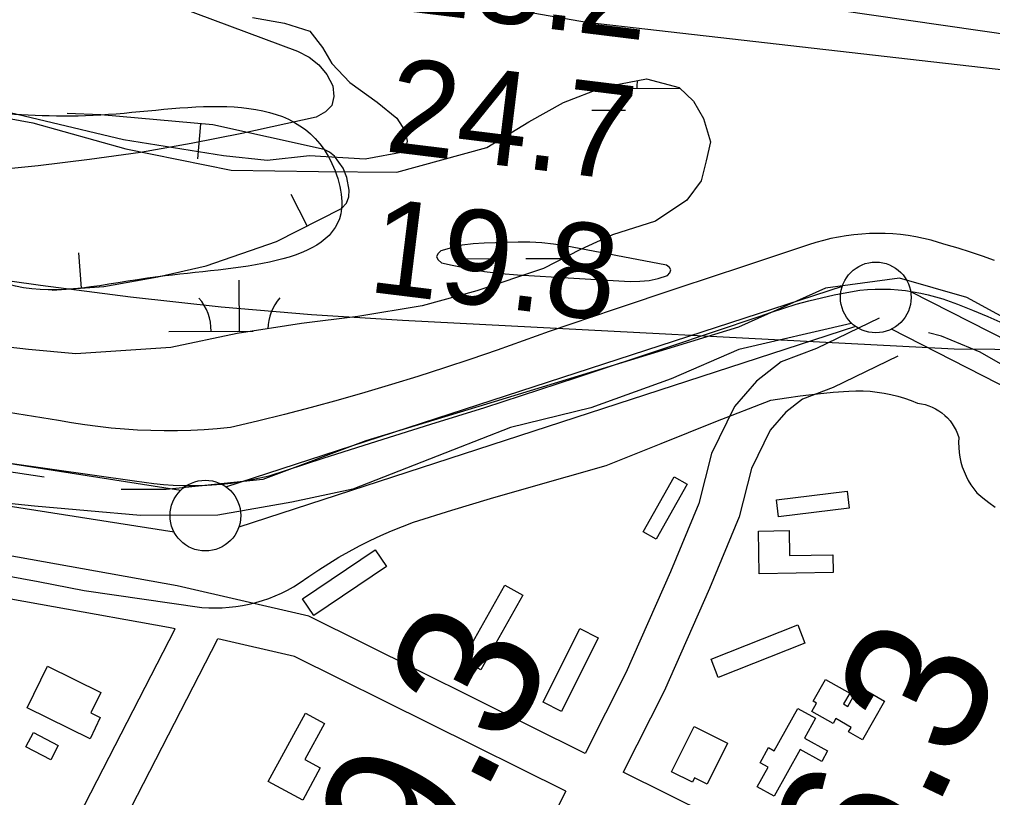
# Model space of a CAD drawing. Extents: x 3361039 to 3398939, y 576572 to 602007.
# Drawn here: x 3387800 to 3388488, y 585052 to 585602 of the extents above; entities that cross this region are included whole.
import ezdxf

# ---------------------------------------------------------------- set-up
doc = ezdxf.new("R2010")
doc.units = 0
for name, color, linetype in [('V-BLDG-OTLN', 7, 'Continuous'), ('V-BORW-LINE', 7, 'Continuous'), ('V-FLOD-BASE', 7, 'Continuous'), ('V-LEVE-TOET', 7, 'Continuous'), ('V-RIVR-EDGE', 7, 'Continuous'), ('V-RIVR-RANG', 7, 'Continuous'), ('V-ROAD-CNTR', 7, 'Continuous'), ('V-SITE-VEGE', 7, 'Continuous'), ('V-SURV-IDEN', 7, 'Continuous'), ('V-SURV-LINE', 7, 'Continuous'), ('V-TOPO-MAJR', 7, 'Continuous'), ('V-TOPO-MINR', 7, 'Continuous'), ('V-TOPO-SHOR', 7, 'Continuous'), ('V-WETL-SWMP', 7, 'Continuous')]:
    doc.layers.add(name, color=color, linetype=linetype)

msp = doc.modelspace()

# ---------------------------------------------------------------- linework, layer by layer
at = {"layer": 'V-BLDG-OTLN'}
for points in [[(3388241, 585240), (3388262.9, 585278.88), (3388272.15, 585273.67), (3388250.24, 585234.79)], [(3388335.35, 585262.64), (3388385.26, 585268.76), (3388386.73, 585256.74), (3388336.82, 585250.62)], [(3388344.47, 585223.24), (3388375.09, 585223.77), (3388375.3, 585211.12), (3388323.04, 585210.24), (3388322.52, 585240.41), (3388344.17, 585240.78)], [(3388000.35, 585192.56), (3388051.59, 585227.22), (3388059.55, 585215.45), (3388008.31, 585180.79)], [(3388113.69, 585149.43), (3388143.18, 585202.3), (3388155.92, 585195.2), (3388126.42, 585142.33)], [(3388170.28, 585119.49), (3388196.25, 585171.57), (3388209.32, 585165.05), (3388183.35, 585112.97)], [(3388289.12, 585149.95), (3388350.39, 585174.16), (3388355.47, 585161.3), (3388294.2, 585137.1)], [(3387805.54, 585115.49), (3387819.9, 585144.93), (3387857.62, 585126.53), (3387850.52, 585111.98), (3387857.33, 585108.65), (3387850.07, 585093.76)], [(3388370.07, 585135.69), (3388387.14, 585126), (3388382.78, 585118.32), (3388385.74, 585116.64), (3388389.6, 585123.44), (3388395.77, 585119.94), (3388399.83, 585127.08), (3388411.73, 585120.32), (3388396.2, 585092.94), (3388386.3, 585098.56), (3388388.14, 585101.8), (3388377.29, 585107.96), (3388375.35, 585104.54), (3388360.32, 585113.07), (3388363.61, 585118.86), (3388361.27, 585120.19)], [(3388333.77, 585085.17), (3388350.42, 585115.2), (3388362.98, 585108.24), (3388355.17, 585094.15), (3388371.45, 585085.13), (3388367.31, 585077.67), (3388352.02, 585086.14), (3388333.76, 585053.19), (3388321.73, 585059.86), (3388329.34, 585073.59), (3388323.7, 585076.71), (3388329.65, 585087.45)], [(3387976.1, 585063.52), (3388002.44, 585111.86), (3388015.92, 585104.52), (3388002, 585078.98), (3388012.82, 585073.08), (3388000.39, 585050.28)], [(3388261.02, 585070.38), (3388277.06, 585102.49), (3388300.81, 585090.62), (3388286.34, 585061.67), (3388277.43, 585066.11), (3388275.86, 585062.96)], [(3387810.06, 585098.15), (3387827.57, 585088.96), (3387822.27, 585078.86), (3387804.75, 585088.05)]]:
    msp.add_lwpolyline(points, close=True, dxfattribs=at)
at = {"layer": 'V-BORW-LINE'}
for p, q in [((3387928.22, 585528.32), (3387925.99, 585503.42)), ((3388003.56, 585456.06), (3387992.25, 585478.36)), ((3387843.98, 585412.21), (3387842.18, 585437.15))]:
    msp.add_line(p, q, dxfattribs=at)
msp.add_lwpolyline([(3387823.26, 585410.71), (3387859.93, 585413.36), (3387898.01, 585420.09), (3387932.22, 585427.92), (3387981.83, 585445.04), (3388027.86, 585468.4), (3388031.42, 585472.13), (3388032.97, 585476.7), (3388033.24, 585481.37), (3388031.62, 585490.29), (3388028.91, 585496.89), (3388022.98, 585505.29), (3388019.37, 585508.28), (3388015.46, 585510.15), (3387936.92, 585527.54), (3387857.66, 585534.64), (3387833.86, 585535.6)], dxfattribs=at)
msp.add_spline([(3387777.3, 585536.3), (3387538.93, 585578.65), (3387439.47, 585586.34), (3387394.42, 585582.18), (3387392.91, 585531.23), (3387574.5, 585474.37), (3387741.3, 585436.41), (3387797.28, 585413.61), (3387898.01, 585420.09), (3388027.86, 585468.4), (3388015.46, 585510.15), (3387857.66, 585534.64), (3387777.3, 585536.3)], degree=3, dxfattribs=at)
at = {"layer": 'V-FLOD-BASE'}
msp.add_lwpolyline([(3387793.29, 585288.35), (3387881.57, 585276.1), (3387888.33, 585274.99), (3387895.13, 585274.1), (3387901.95, 585273.41), (3387908.79, 585272.93), (3387915.64, 585272.66), (3387922.5, 585272.6), (3387929.35, 585272.74), (3387936.19, 585273.1), (3387943.03, 585273.66), (3387949.84, 585274.44), (3387956.62, 585275.41), (3387963.38, 585276.6), (3387970.09, 585277.99), (3387976.75, 585279.58), (3388014.76, 585291.93), (3388052.82, 585304.09), (3388090.95, 585316.06), (3388129.13, 585327.85), (3388193.9, 585349), (3388258.58, 585370.42), (3388323.17, 585392.1), (3388331.82, 585395.19), (3388340.56, 585398.06), (3388349.35, 585400.72), (3388358.21, 585403.16), (3388367.14, 585405.37), (3388376.11, 585407.37), (3388385.13, 585409.14), (3388394.19, 585410.69), (3388399.58, 585411.15), (3388405, 585411.41), (3388410.41, 585411.45), (3388415.83, 585411.3), (3388421.23, 585410.93), (3388426.62, 585410.36), (3388431.98, 585409.59), (3388437.31, 585408.61), (3388442.6, 585407.43), (3388447.83, 585406.05), (3388453.02, 585404.48), (3388458.14, 585402.7), (3388463.18, 585400.73), (3388473.98, 585396.51), (3388484.69, 585392.07), (3388495.3, 585387.43)], dxfattribs=at)
at = {"layer": 'V-LEVE-TOET'}
for points in [[(3388489.32, 585431.59), (3388480.89, 585434.7), (3388472.39, 585437.6), (3388463.82, 585440.31), (3388455.19, 585442.82), (3388449.95, 585444.49), (3388444.65, 585445.97), (3388439.3, 585447.26), (3388433.91, 585448.34), (3388428.48, 585449.23), (3388423.02, 585449.93), (3388417.54, 585450.42), (3388412.04, 585450.71), (3388406.54, 585450.8), (3388401.04, 585450.69), (3388395.54, 585450.38), (3388390.06, 585449.87), (3388384.61, 585449.15), (3388379.18, 585448.24), (3388373.79, 585447.13), (3388368.45, 585445.83), (3388363.15, 585444.33), (3388357.92, 585442.64), (3388312.07, 585427.51), (3388266.25, 585412.28), (3388220.47, 585396.97), (3388174.72, 585381.56), (3388156.28, 585374.82), (3388137.78, 585368.27), (3388119.21, 585361.92), (3388100.57, 585355.77), (3388081.87, 585349.8), (3388063.11, 585344.03), (3388044.29, 585338.46), (3388025.42, 585333.08), (3388006.48, 585327.91), (3387987.5, 585322.93), (3387968.46, 585318.14), (3387949.38, 585313.56), (3387940.03, 585312.69), (3387930.66, 585312.03), (3387921.28, 585311.58), (3387911.89, 585311.35), (3387902.5, 585311.32), (3387893.11, 585311.5), (3387883.73, 585311.89), (3387874.36, 585312.49), (3387865, 585313.3), (3387855.67, 585314.33), (3387846.36, 585315.56), (3387837.08, 585316.99), (3387827.83, 585318.64), (3387792.38, 585324.34)], [(3388018.77, 585217.62), (3388025.93, 585221.93), (3388033.18, 585226.06), (3388040.54, 585230), (3388048.01, 585233.75), (3388055.56, 585237.3), (3388063.21, 585240.67), (3388070.94, 585243.83), (3388078.75, 585246.8), (3388105.88, 585255.2), (3388133.07, 585263.4), (3388160.33, 585271.38), (3388187.65, 585279.16), (3388215.03, 585286.73), (3388253.7, 585302.38), (3388292.46, 585317.82), (3388331.3, 585333.04), (3388342.3, 585334.68), (3388351.95, 585335.96), (3388364.4, 585337.42), (3388375.47, 585338.52), (3388386.56, 585339.44), (3388391.53, 585339.61), (3388396.5, 585339.54), (3388401.47, 585339.25), (3388406.42, 585338.72), (3388411.33, 585337.97), (3388416.21, 585336.99), (3388421.04, 585335.78), (3388425.81, 585334.36), (3388430.5, 585332.71), (3388435.11, 585330.85), (3388437.75, 585330.46), (3388440.36, 585329.87), (3388442.92, 585329.07), (3388445.4, 585328.08), (3388447.8, 585326.89), (3388450.09, 585325.52), (3388452.28, 585323.98), (3388454.34, 585322.26), (3388456.25, 585320.4), (3388458.01, 585318.39), (3388459.61, 585316.24), (3388461.04, 585313.98), (3388462.29, 585311.61), (3388463.35, 585309.15), (3388464.21, 585306.62), (3388464.04, 585303.11), (3388464.12, 585299.59), (3388464.42, 585296.09), (3388464.95, 585292.61), (3388465.7, 585289.17), (3388466.68, 585285.8), (3388467.88, 585282.49), (3388469.29, 585279.27), (3388470.91, 585276.15), (3388472.73, 585273.14), (3388474.74, 585270.25), (3388476.94, 585267.51)], [(3388476.94, 585267.51), (3388481.11, 585263.96), (3388485.42, 585260.58), (3388489.85, 585257.36)], [(3387781.07, 585210.8), (3387813.5, 585204.78), (3387845.89, 585198.56), (3387929.14, 585186.53), (3387933.95, 585186.24), (3387938.76, 585186.16), (3387943.58, 585186.29), (3387948.38, 585186.62), (3387953.17, 585187.16), (3387957.92, 585187.91), (3387962.64, 585188.86), (3387967.31, 585190.02), (3387971.93, 585191.38), (3387976.49, 585192.94), (3387980.97, 585194.69), (3387985.38, 585196.64), (3387989.69, 585198.78), (3387993.91, 585201.1), (3387998.02, 585203.6), (3388004.82, 585208.45), (3388011.74, 585213.12), (3388018.77, 585217.62)]]:
    msp.add_lwpolyline(points, dxfattribs=at)
at = {"layer": 'V-RIVR-EDGE'}
msp.add_spline([(3387368.61, 585771.04), (3387388.99, 585767.6), (3387407.26, 585766.09), (3387418.22, 585761.68), (3387425.51, 585756.54), (3387441.59, 585752.85), (3387452.55, 585751.36), (3387462.06, 585753.9), (3387477.43, 585758.24), (3387482.91, 585759.33), (3387491.69, 585759.31), (3387502.28, 585758.18), (3387510.32, 585756.34), (3387521.64, 585753.02), (3387530.05, 585752.27), (3387538.46, 585752.24), (3387549.79, 585752.22), (3387558.94, 585755.48), (3387571.37, 585756.92), (3387583.43, 585757.25), (3387598.42, 585756.12), (3387629.84, 585749.46), (3387659.8, 585743.54), (3387703.28, 585736.85), (3387727.4, 585734.23), (3387739.1, 585733.47), (3387750.8, 585734.17), (3387753.72, 585731.61), (3387763.2, 585723.91), (3387774.52, 585720.59), (3387790.61, 585719.82), (3387800.12, 585721.62), (3387814, 585720.13), (3387824.6, 585720.1), (3387847.25, 585714.2), (3387884.16, 585709.35), (3387930.2, 585702.66), (3387980.65, 585701.07), (3388035.1, 585696.55), (3388076.04, 585694.62), (3388096.87, 585693.84), (3388120.26, 585690.49), (3388145.1, 585685.31), (3388171.78, 585682.32), (3388198.82, 585676.77), (3388222.56, 585669.4), (3388245.57, 585660.57), (3388260.91, 585655.42), (3388279.55, 585655.37), (3388291.26, 585658.26), (3388298.95, 585663.73), (3388299.32, 585666.29), (3388298.96, 585670.67), (3388290.56, 585674.35), (3388291.67, 585677.27), (3388293.86, 585678.36), (3388303, 585677.61), (3388318.72, 585676.47), (3388334.06, 585672.78), (3388354.14, 585663.59), (3388357.06, 585659.93), (3388363.27, 585658.09), (3388368.39, 585658.07), (3388370.95, 585660.99), (3388375.34, 585662.08), (3388379, 585661.34), (3388383.01, 585659.13), (3388383.73, 585654.38), (3388384.08, 585649.26), (3388389.93, 585647.42), (3388406, 585642.26), (3388468.86, 585637.72), (3388491.52, 585635.84), (3388534.64, 585628.42), (3388578.12, 585619.17), (3388610.64, 585613.61), (3388635.85, 585612.08), (3388727.94, 585599.43), (3388768.5, 585591.65), (3388822.57, 585580.92), (3388864.95, 585570.58), (3388906.6, 585562.8), (3388924.14, 585559.46), (3388938.77, 585561.99), (3388961.44, 585563.39), (3388974.22, 585560.07), (3389007.47, 585553.41), (3389018.81, 585554.48), (3389027.22, 585555.92), (3389037.09, 585555.89), (3389051.7, 585553.67), (3389061.21, 585553.28), (3389081.31, 585552.13), (3389098.12, 585550.99), (3389120.42, 585548.74), (3389143.44, 585546.49), (3389160.24, 585542.06), (3389200.8, 585534.65), (3389222.35, 585525.1), (3389247.19, 585519.19), (3389280.43, 585509.6), (3389307.45, 585497.83), (3389334.48, 585487.17), (3389349.45, 585483.11), (3389361.52, 585483.08), (3389382.71, 585479.01), (3389396.96, 585476.78), (3389416.68, 585468.69), (3389441.88, 585458.39), (3389464.89, 585451.39), (3389479.5, 585449.16), (3389506.18, 585446.17), (3389533.23, 585447.2), (3389558.45, 585444.21), (3389577.81, 585437.95), (3389603.38, 585431.3), (3389618.72, 585425.05), (3389639.16, 585415.13), (3389657.8, 585410.33), (3389693.24, 585404.76), (3389768.86, 585383.01), (3389806.48, 585373.05), (3389854.34, 585362.33), (3389881.75, 585358.6), (3389913.91, 585354.5), (3389953.74, 585349.29), (3390008.19, 585341.84), (3390037.78, 585336.28), (3390074.32, 585327.79), (3390128.02, 585312.67), (3390164.54, 585301.61), (3390200.7, 585289.82), (3390292.74, 585255.6), (3390327.06, 585241.26), (3390360.67, 585231.67), (3390404.51, 585220.96), (3390454.94, 585214.26), (3390483.08, 585210.53), (3390491.85, 585209.41), (3390494.4, 585207.21), (3390501.33, 585200.98), (3390507.91, 585200.6), (3390527.27, 585196.17), (3390545.91, 585195.02), (3390557.61, 585194.26), (3390574.41, 585189.83), (3390605.46, 585179.52), (3390698.6, 585148.22), (3390763.25, 585126.86), (3390811.09, 585111.02), (3390852.37, 585097.76), (3390900.95, 585081.56), (3390948.06, 585063.53), (3390993.71, 585048.43), (3391036.81, 585031.87), (3391070.77, 585020.09), (3391140.54, 584997.62), (3391201.53, 584974.07), (3391247.54, 584957.51), (3391310.73, 584933.59), (3391362.22, 584914.82), (3391400.57, 584900.1), (3391441.84, 584885.75), (3391505.38, 584861.1), (3391563.46, 584841.95), (3391658.78, 584807.35), (3391712.83, 584786.01), (3391758.84, 584767.26), (3391796.08, 584749.62), (3391880.45, 584718.34), (3391926.83, 584701.41), (3391969.2, 584685.22), (3392003.88, 584666.85), (3392040.03, 584650.32), (3392077.64, 584635.97), (3392135.71, 584613.16), (3392164.91, 584598.1), (3392195.95, 584583.77), (3392224.82, 584578.21), (3392263.54, 584567.88), (3392290.57, 584559.77), (3392322.7, 584546.53), (3392396.46, 584512.72), (3392439.92, 584496.16), (3392471.69, 584484.75), (3392502.01, 584473.34), (3392510.77, 584467.47), (3392535.24, 584458.27), (3392606.09, 584432.88), (3392632.38, 584421.48), (3392666.71, 584406.77), (3392715.64, 584386.91), (3392777.36, 584364.83), (3392827.04, 584348.25), (3392863.56, 584335.37), (3392897.89, 584321.76), (3392928.56, 584307.79), (3392965.45, 584294.91), (3393010.01, 584279.08), (3393054.56, 584263.25), (3393092.54, 584248.53), (3393195.16, 584206.61), (3393234.23, 584187.87), (3393264.53, 584173.54), (3393294.11, 584162.13), (3393336.85, 584147.4), (3393374.47, 584136.34), (3393402.23, 584127.5), (3393414.27, 584119.8), (3393435.45, 584109.14), (3393459.18, 584098.12), (3393478.9, 584087.47), (3393513.6, 584076.42), (3393541.72, 584067.21), (3393588.1, 584047.35), (3393643.25, 584028.94), (3393668.44, 584018.28), (3393699.85, 584005.04), (3393737.1, 583991.79), (3393781.66, 583975.96), (3393884.66, 583943.17), (3393927.03, 583928.81), (3393981.08, 583908.2), (3394043.9, 583885.38), (3394095.77, 583868.08), (3394154.93, 583847.09), (3394200.22, 583830.53), (3394246.97, 583816.16), (3394293, 583801.42), (3394349.61, 583781.18), (3394409.13, 583754.71), (3394451.84, 583730.48), (3394470.45, 583720.2), (3394481.77, 583715.42), (3394494.2, 583713.56), (3394502.59, 583708.06), (3394507.32, 583700.37), (3394511.34, 583697.8), (3394522.66, 583692.29), (3394557.34, 583675.75), (3394600.44, 583659.93), (3394658.14, 583638.95), (3394704.53, 583623.48), (3394760.42, 583607.62), (3394823.98, 583588.82), (3394867.8, 583570.8), (3394925.86, 583546.9), (3394972.24, 583528.87), (3394995.62, 583520.04), (3395064.67, 583504.15), (3395088.42, 583499.34), (3395120.2, 583491.59), (3395149.05, 583480.55), (3395173.17, 583476.83), (3395201.3, 583471.28), (3395236.37, 583459.86), (3395256.82, 583451.77), (3395280.93, 583445.5), (3395300.3, 583445.08), (3395316.74, 583440.65), (3395324.4, 583433.32), (3395335.35, 583425.99), (3395353.6, 583417.9), (3395398.9, 583403.9), (3395426.3, 583397.25), (3395442, 583391), (3395455.87, 583383.28), (3395475.96, 583377.75), (3395495.68, 583369.3), (3395511.03, 583368.16), (3395530.4, 583365.92), (3395550.49, 583361.85), (3395654.61, 583334.91), (3395704.66, 583322.35), (3395743.73, 583306.9), (3395765.27, 583295.52), (3395788.28, 583286.32), (3395816.41, 583278.94), (3395861.72, 583270.79), (3395916.16, 583261.52), (3395960.74, 583252.63), (3396008.6, 583242.64), (3396060.84, 583230.45), (3396093.36, 583222.33), (3396135.36, 583208.7), (3396170.06, 583199.84), (3396204.41, 583191.35), (3396254.82, 583177.33), (3396301.21, 583165.89), (3396364.42, 583152.94), (3396399.13, 583144.44), (3396426.89, 583138.53), (3396463.07, 583132.95), (3396489.75, 583132.89), (3396523.38, 583130.24), (3396607.78, 583113.95), (3396670.26, 583102.1), (3396708.26, 583095.43), (3396742.97, 583089.49), (3396775.14, 583083.89)], degree=3, dxfattribs=at)
at = {"layer": 'V-ROAD-CNTR'}
for points in [[(3388407.93, 585391.01), (3388363.59, 585369.58), (3388338.74, 585360.13), (3388321.1, 585346.4), (3388305.62, 585328.51), (3388289.36, 585295.18), (3388280.42, 585259.99), (3388260.44, 585211.69), (3388228.81, 585140.27), (3388200, 585083.39)], [(3388420.99, 585364), (3388375.47, 585342), (3388353.61, 585333.69), (3388341.86, 585324.54), (3388330.87, 585311.84), (3388317.68, 585284.8), (3388308.96, 585250.51), (3388288.02, 585199.88), (3388255.93, 585127.41), (3388226.88, 585070.06)], [(3388200, 585083.39), (3388004.79, 585180.26), (3387911.64, 585201.85), (3387664.78, 585246.11), (3387645.02, 585247.13), (3387632.01, 585245.64), (3387616.7, 585236.91), (3387600.29, 585219.47), (3387579.65, 585188.3), (3387528.08, 585087.6)], [(3387910.31, 585171.36), (3387905.6, 585172.45), (3387661.35, 585216.24), (3387645.95, 585217.04), (3387641.53, 585216.54), (3387635.47, 585213.08), (3387623.89, 585200.77), (3387605.58, 585173.13), (3387554.63, 585073.64)], [(3387795.61, 584948.26), (3387910.31, 585171.36)], [(3387822.4, 584934.76), (3387940.45, 585164.38)], [(3388186.45, 585056.63), (3387994.6, 585151.83), (3387940.45, 585164.38)], [(3388472.85, 584948), (3388226.88, 585070.06)], [(3388186.45, 585056.63), (3388063.26, 584813.43)]]:
    msp.add_lwpolyline(points, dxfattribs=at)
at = {"layer": 'V-SITE-VEGE'}
msp.add_lwpolyline([(3387964.83, 585603.49), (3387987.65, 585599.32), (3388005.33, 585593.62), (3388014.29, 585582.09), (3388020.88, 585570.99), (3388033.75, 585557.46), (3388052.93, 585543.46), (3388067.01, 585532.28), (3388072.83, 585523.16), (3388074.34, 585516.05), (3388072.69, 585508.57), (3388044.64, 585503.33), (3388005.24, 585505.7), (3387975.25, 585502.45), (3387944.52, 585505.52), (3387873.67, 585516.88), (3387762.75, 585543.22), (3387734.02, 585548.24), (3387707.64, 585551.66), (3387635.16, 585558.3), (3387610.38, 585563.67), (3387566.43, 585584.22), (3387532.68, 585599.54), (3387495.7, 585607.4)], dxfattribs=at)
at = {"layer": 'V-SURV-LINE'}
for points in [[(3387945.99, 585271.86), (3388381.89, 585413.64)], [(3388430.16, 585409.85), (3388570.07, 585338.59)], [(3387175.33, 585385), (3387914.19, 585269.32)], [(3388391.15, 585385.11), (3387955.25, 585243.33)], [(3388556.44, 585311.87), (3388416.53, 585383.12)], [(3387909.56, 585239.68), (3387170.7, 585355.36)]]:
    msp.add_lwpolyline(points, dxfattribs=at)
for centre in [(3388405.53, 585405.56), (3387931.61, 585251.41)]:
    msp.add_circle(centre, 25, dxfattribs=at)
at = {"layer": 'V-TOPO-MAJR'}
for points in [[(3387852.56, 585633.63), (3387996.81, 585579.64), (3388004.89, 585575.35), (3388011.91, 585570), (3388017.36, 585563.04), (3388021.75, 585555.02), (3388022.34, 585547.62), (3388020.91, 585541.31), (3388016.44, 585536.62), (3388009.95, 585533.03), (3387957.41, 585521.53), (3387921.66, 585514.35), (3387885.78, 585508.02), (3387849.71, 585502.93), (3387813.5, 585498.68), (3387721.09, 585489.46)], [(3387712.97, 585428.7), (3387814.98, 585414.18), (3387878.76, 585405.97), (3387942.66, 585398.92), (3388006.72, 585393.59), (3388070.9, 585389.42), (3388460.99, 585369.34), (3388518.53, 585368.67)]]:
    msp.add_lwpolyline(points, dxfattribs=at)
at = {"layer": 'V-TOPO-MINR'}
for points in [[(3387937.06, 585646.28), (3388201.1, 585600.08), (3388793.27, 585532.52)], [(3388304.42, 585619.64), (3388926.92, 585529.58)], [(3388245.28, 585417.56), (3388251.79, 585419), (3388258.21, 585421.01), (3388260.01, 585423.04), (3388260.68, 585424.97), (3388259.68, 585426.75), (3388257.55, 585428.43), (3388185.84, 585442.05), (3388177.6, 585443.33), (3388169.34, 585444.26), (3388161.03, 585444.65), (3388152.69, 585444.68), (3388128.7, 585443.98), (3388120.92, 585443.41), (3388113.21, 585442.4), (3388105.63, 585440.73), (3388098.12, 585438.62), (3388095.96, 585436.4), (3388095.09, 585434.24), (3388096.14, 585432.16), (3388098.48, 585430.14), (3388106.04, 585428.36), (3388117.5, 585425.98), (3388129.02, 585423.99), (3388140.62, 585422.6), (3388152.29, 585421.61), (3388231.91, 585416.92), (3388238.64, 585416.96), (3388245.28, 585417.56)]]:
    msp.add_lwpolyline(points, dxfattribs=at)
at = {"layer": 'V-TOPO-SHOR'}
for points in [[(3389144.16, 585082.19), (3389119.11, 585093.5), (3388863.81, 585292.96), (3388816.15, 585254.16), (3388788.87, 585249.53), (3388647.69, 585306.01), (3388608.97, 585321.82), (3388536.06, 585369.39), (3388469.99, 585405.6), (3388422.19, 585419.11), (3388369.89, 585412.15), (3388308.56, 585384.68), (3388135.83, 585331.89), (3388044.93, 585304.34), (3387972.21, 585276.85), (3387904, 585269.83), (3387872.15, 585269.75)], [(3388388.16, 585387.18), (3388308.6, 585368.76), (3388260.89, 585348.16), (3388204.08, 585327.53), (3388147.26, 585313.72), (3388106.36, 585297.69), (3388035.92, 585270.2), (3387992.73, 585260.98), (3387940.44, 585251.74), (3387885.85, 585251.59), (3387810.77, 585258.2), (3387767.54, 585262.63), (3387633.28, 585285.01), (3387590.04, 585291.71), (3387280.56, 585340.9), (3387169.07, 585354.24), (3387130.42, 585349.58), (3387069.03, 585340.31), (3386839.47, 585278.27), (3386653.07, 585234.53), (3386555.35, 585202.42), (3386443.96, 585179.37), (3386341.69, 585149.51), (3386237.13, 585124.2)], [(3387817.54, 585278.69), (3387653.7, 585303.26), (3387589.97, 585316.73), (3387198.59, 585372.52), (3387162.17, 585381.51)], [(3388934.6, 585193.07), (3388891.32, 585215.7), (3388823.05, 585226.88), (3388738.84, 585244.85), (3388688.76, 585258.35), (3388611.32, 585294.53), (3388538.43, 585333), (3388479.2, 585366.96), (3388451.87, 585378.25), (3388442.77, 585380.5)]]:
    msp.add_lwpolyline(points, dxfattribs=at)
at = {"layer": 'V-WETL-SWMP'}
for p, q in [((3388216.65, 585553.27), (3388216.65, 585554.78)), ((3388210.87, 585553.26), (3388266.65, 585553.41)), ((3388204.69, 585537.81), (3388228.69, 585537.88)), ((3388110.14, 585432.91), (3388142.14, 585433)), ((3388158.14, 585433.04), (3388184.5, 585433.11)), ((3387955.69, 585381.74), (3387955.59, 585417.74)), ((3387905.69, 585381.6), (3387965.45, 585381.77))]:
    msp.add_line(p, q, dxfattribs=at)
msp.add_lwpolyline([(3387730.25, 585543.51), (3387809.74, 585528.91), (3387875.4, 585510.51), (3387949.76, 585495.57), (3388011.65, 585494.56), (3388066.84, 585494), (3388130.49, 585511.5), (3388160.24, 585529.73), (3388184.82, 585543.28), (3388212.92, 585554.04), (3388243.34, 585560.05), (3388266.54, 585553.9), (3388276.7, 585544.33), (3388283.67, 585532.04), (3388288.63, 585515.43), (3388285.73, 585502.06), (3388282.04, 585487.9), (3388272.05, 585474.2), (3388249.82, 585459.44), (3388219.37, 585449.89), (3388196.79, 585439.47), (3388170.64, 585425.94), (3388123.56, 585410.24), (3388084.82, 585399.59), (3388039.4, 585392.16), (3387999.53, 585387.04), (3387954.12, 585380.01), (3387907.11, 585370.23), (3387840.04, 585365.78), (3387806.56, 585368.87), (3387763.24, 585373.64)], dxfattribs=at)
for centre, start, end in [((3388271.89, 585553.9), 172.0217, 180.93013), ((3387900.44, 585382.06), 359.38648, 40.93014), ((3388010.93, 585382.37), 139.38648, 178.39479)]:
    msp.add_arc(centre, 35.25, start, end, dxfattribs=at)

# ---------------------------------------------------------------- texts
at = {"layer": 'V-RIVR-RANG'}
for s, p in [('18.2', (3388069.38, 585608.32)), ('24.7', (3388057.45, 585509.04)), ('19.8', (3388045.51, 585409.75))]:
    msp.add_text(s, height=67, rotation=353.00833, dxfattribs=at).set_placement(p)
at = {"layer": 'V-SURV-IDEN'}
for s, rotation, p in [('6211+59.3', 62.84167, (3387888.5, 584586.22)), ('6213+56.3', 64.6229, (3388222.84, 584568.34))]:
    msp.add_text(s, height=100, rotation=rotation, dxfattribs=at).set_placement(p)

doc.saveas('drawing.dxf')
